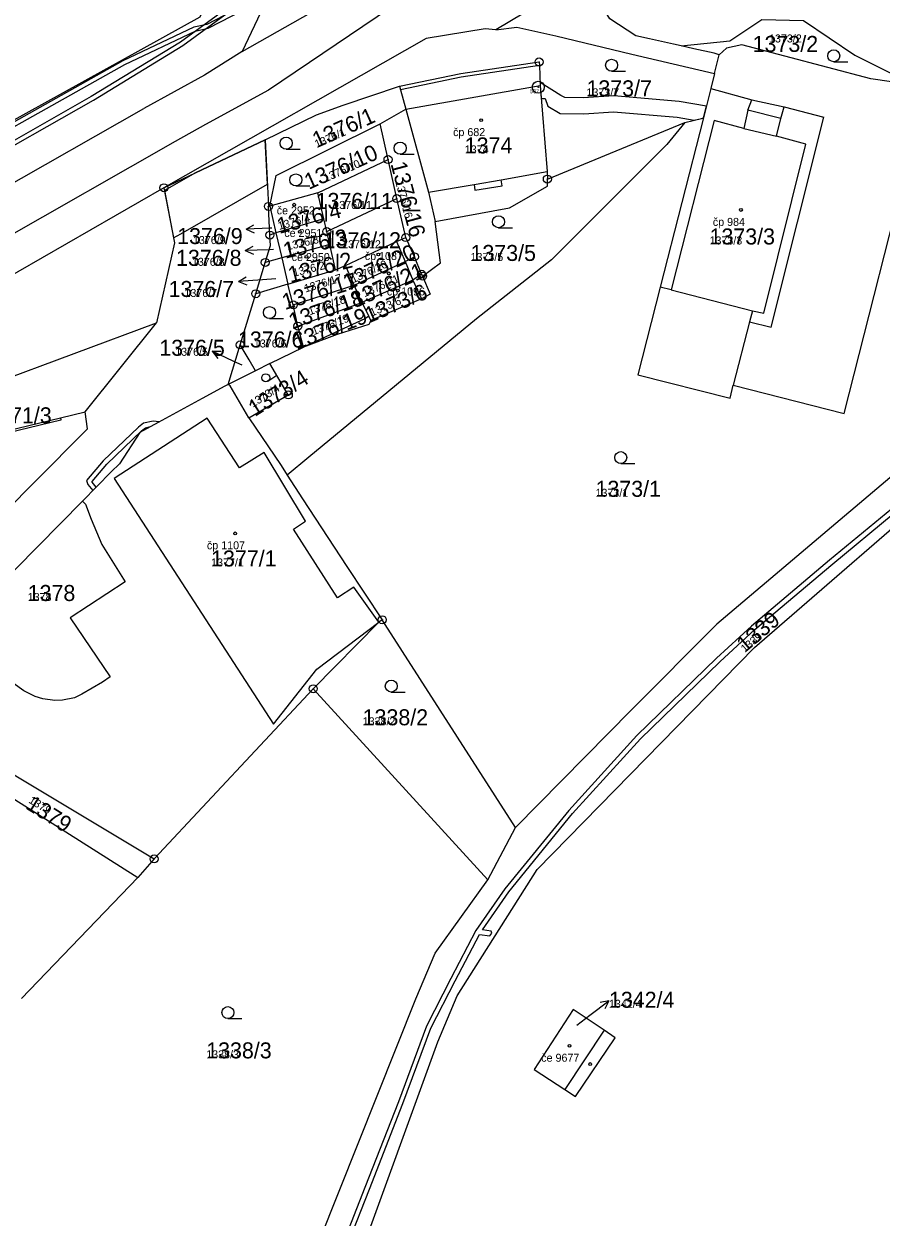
# Model space of a CAD drawing. Extents: x -763628 to -761565, y -976033 to -973833.
# Drawn here: x -762633.3 to -762526.1, y -975525.2 to -975376.1 of the extents above; entities that cross this region are included whole.
import ezdxf

# ---------------------------------------------------------------- set-up
doc = ezdxf.new("R2010")
doc.units = 0
for name, color, linetype in [('KN_cisla parcel 1000', 7, 'Continuous'), ('KN_cisla parcel 500', 7, 'Continuous'), ('KN_cisla parcel znacky', 7, 'Continuous'), ('KN_cisla popisna 500', 7, 'Continuous'), ('KN_hranice parcel', 7, 'Continuous'), ('KN_vecna bremena', 7, 'Continuous'), ('KN_vnitrni kresba parcel', 7, 'Continuous'), ('KN_znacky bodu BP', 7, 'Continuous'), ('KN_znacky budov', 7, 'Continuous'), ('KN_znacky kultur', 7, 'Continuous')]:
    doc.layers.add(name, color=color, linetype=linetype)

msp = doc.modelspace()

# ---------------------------------------------------------------- linework, layer by layer
at = {"layer": 'KN_cisla parcel znacky'}
for p, q in [((-762605.5, -975401.74), (-762604.52, -975401.2)), ((-762602.5, -975401.63), (-762605.5, -975401.74)), ((-762605.5, -975401.74), (-762604.48, -975402.2)), ((-762602.28, -975401.62), (-762602.5, -975401.63)), ((-762605.61, -975404.42), (-762604.63, -975403.88)), ((-762602.61, -975404.31), (-762605.61, -975404.42)), ((-762605.61, -975404.42), (-762604.59, -975404.88)), ((-762602.09, -975404.29), (-762602.61, -975404.31)), ((-762606.46, -975408.26), (-762605.5, -975407.69)), ((-762603.47, -975408.05), (-762606.46, -975408.26)), ((-762606.46, -975408.26), (-762605.43, -975408.69)), ((-762601.8, -975407.94), (-762603.47, -975408.05)), ((-762609.75, -975417), (-762608.63, -975416.97)), ((-762607.03, -975418.27), (-762609.75, -975417)), ((-762609.75, -975417), (-762609.05, -975417.88)), ((-762606, -975418.74), (-762607.03, -975418.27)), ((-762562.56, -975499.97), (-762560.16, -975498.16)), ((-762560.16, -975498.16), (-762561.26, -975498.37)), ((-762560.16, -975498.16), (-762560.66, -975499.17)), ((-762564.19, -975501.19), (-762562.56, -975499.97))]:
    msp.add_line(p, q, dxfattribs=at)
at = {"layer": 'KN_hranice parcel'}
for p, q in [((-762562.17, -975369.59), (-762574.29, -975376.81)), ((-762588.77, -975388.59), (-762585.55, -975386.74)), ((-762587.77, -975393.04), (-762588.77, -975388.59)), ((-762567.86, -975395.48), (-762550.66, -975388.43)), ((-762615.77, -975396.57), (-762603.11, -975390.58)), ((-762603.11, -975390.58), (-762602.71, -975398.89)), ((-762596.56, -975397.19), (-762587.77, -975393.04)), ((-762586.68, -975397.92), (-762587.77, -975393.04)), ((-762596.56, -975397.19), (-762602.55, -975398.85)), ((-762595.81, -975400.43), (-762596.56, -975397.19)), ((-762595.43, -975402.04), (-762586.68, -975397.92)), ((-762585.55, -975402.79), (-762586.68, -975397.92)), ((-762602.71, -975398.89), (-762602.55, -975398.85)), ((-762602.53, -975402.47), (-762602.71, -975398.89)), ((-762602.55, -975398.85), (-762601.77, -975402.18)), ((-762595.81, -975400.43), (-762601.77, -975402.18)), ((-762595.43, -975402.04), (-762595.81, -975400.43)), ((-762601.77, -975402.18), (-762602.53, -975402.47)), ((-762601.77, -975402.18), (-762601.04, -975405.32)), ((-762595.06, -975403.65), (-762595.43, -975402.04)), ((-762595.06, -975403.65), (-762601.04, -975405.32)), ((-762594.32, -975406.82), (-762595.06, -975403.65)), ((-762584.48, -975405.19), (-762585.55, -975402.79)), ((-762601.04, -975405.32), (-762603.11, -975405.9)), ((-762601.04, -975405.32), (-762600.28, -975408.59)), ((-762583.57, -975407.37), (-762584.48, -975405.19)), ((-762604.29, -975409.8), (-762603.11, -975405.9)), ((-762600.28, -975408.59), (-762594.32, -975406.82)), ((-762594.32, -975406.82), (-762593.09, -975406.28)), ((-762592.01, -975408.74), (-762593.09, -975406.28)), ((-762600.28, -975408.59), (-762604.29, -975409.8)), ((-762599.61, -975411.2), (-762600.28, -975408.59)), ((-762583.45, -975407.6), (-762583.57, -975407.37)), ((-762606.24, -975416.2), (-762604.29, -975409.8)), ((-762599.61, -975411.2), (-762592.01, -975408.74)), ((-762591.04, -975410.89), (-762592.01, -975408.74)), ((-762599.03, -975413.85), (-762599.61, -975411.2)), ((-762599.03, -975413.85), (-762591.04, -975410.89)), ((-762591.04, -975410.89), (-762590.18, -975412.6)), ((-762625.6, -975424.55), (-762616.71, -975413.43)), ((-762598.33, -975416.48), (-762599.03, -975413.85)), ((-762607.73, -975421.13), (-762606.24, -975416.2)), ((-762602.53, -975418.52), (-762598.33, -975416.48)), ((-762602.53, -975418.52), (-762604.32, -975419.42)), ((-762604.32, -975419.42), (-762607.73, -975421.13)), ((-762571.84, -975476.51), (-762588.5, -975450.55)), ((-762597.11, -975459.16), (-762617, -975480.43)), ((-762597.11, -975459.16), (-762575.28, -975483.04)), ((-762648.36, -975461.61), (-762617, -975480.43)), ((-762641.81, -975468.35), (-762619.03, -975482.74)), ((-762575.28, -975483.04), (-762571.84, -975476.51)), ((-762617, -975480.43), (-762619.03, -975482.74)), ((-762619.03, -975482.74), (-762633.56, -975497.85))]:
    msp.add_line(p, q, dxfattribs=at)
for points in [[(-762653.89, -975399.07), (-762651.79, -975397.59), (-762650.52, -975396.99), (-762650.11, -975396.7), (-762611.23, -975375.21), (-762608.1, -975368.37)], [(-762602.6, -975367.11), (-762602.17, -975369.19), (-762603.34, -975373.9), (-762606, -975379.52), (-762584.49, -975367.34)], [(-762551.14, -975378.85), (-762552.11, -975378.64), (-762555.11, -975377.95), (-762556.81, -975377.56), (-762560.06, -975375.47), (-762561.66, -975372.79), (-762562.17, -975369.59)], [(-762551.14, -975378.85), (-762545.05, -975378.22), (-762541.07, -975375.56), (-762535.85, -975375.67), (-762529.43, -975379.98), (-762523.03, -975383.19)], [(-762574.29, -975376.81), (-762575.64, -975376.69), (-762583.02, -975377.9), (-762615.77, -975396.57)], [(-762574.29, -975376.81), (-762571.66, -975376.51), (-762566.8, -975377.58), (-762557.32, -975379.89), (-762546.95, -975382.3), (-762547.41, -975384.17), (-762548.34, -975387.83)], [(-762523.03, -975383.19), (-762524.85, -975383.32), (-762527.44, -975382.96), (-762543.57, -975378.71), (-762545.45, -975379.13), (-762546.39, -975379.94), (-762547, -975379.75), (-762549.56, -975379.19), (-762551.14, -975378.85)], [(-762586.33, -975383.87), (-762578.68, -975382.29), (-762568.89, -975380.85), (-762568.82, -975381.3), (-762568.75, -975383.79), (-762567.9, -975394.52), (-762567.86, -975395.48)], [(-762603.11, -975390.58), (-762596.7, -975387.45), (-762593.37, -975386.23), (-762586.33, -975383.87)], [(-762586.33, -975383.87), (-762586.23, -975384.31), (-762585.55, -975386.74)], [(-762585.55, -975386.74), (-762582.73, -975397.11), (-762581.87, -975400.76)], [(-762548.34, -975387.83), (-762553.74, -975409), (-762556.54, -975419.92), (-762545.03, -975422.85), (-762544.62, -975421.24), (-762530.76, -975424.78), (-762521.98, -975390.19), (-762519.58, -975387.73), (-762516.33, -975387.03)], [(-762602.55, -975398.85), (-762601.73, -975395.03), (-762588.77, -975388.59)], [(-762550.66, -975388.43), (-762552.91, -975391.17), (-762567.34, -975405.56), (-762576.71, -975412.93), (-762597.66, -975430.23), (-762600.38, -975432.48)], [(-762550.66, -975388.43), (-762548.59, -975387.89), (-762548.34, -975387.83)], [(-762509.32, -975394.26), (-762513.48, -975399.93), (-762518.39, -975406.55), (-762520.35, -975428.94), (-762524.53, -975432.34), (-762546.66, -975451.09), (-762557.33, -975461.8), (-762571.84, -975476.51)], [(-762615.77, -975396.57), (-762676.65, -975431.55), (-762681.45, -975434.29)], [(-762615.77, -975396.57), (-762614.46, -975403.43), (-762616.71, -975413.43)], [(-762581.87, -975400.76), (-762572.59, -975399.07), (-762567.82, -975396.37), (-762567.86, -975395.48)], [(-762583.45, -975407.6), (-762581.21, -975405.96), (-762581.87, -975400.76)], [(-762603.11, -975405.9), (-762602.47, -975403.78), (-762602.53, -975402.47)], [(-762593.09, -975406.28), (-762586.7, -975403.28), (-762585.55, -975402.79)], [(-762592.01, -975408.74), (-762585.64, -975405.78), (-762584.48, -975405.19)], [(-762583.45, -975407.6), (-762582.49, -975409.87), (-762583.59, -975410.46), (-762589.91, -975413.14), (-762590.18, -975413.64), (-762594.14, -975414.9), (-762598.33, -975416.48)], [(-762583.57, -975407.37), (-762584.66, -975408.1), (-762591.04, -975410.89)], [(-762590.18, -975412.6), (-762590.59, -975412.91), (-762598.33, -975416.48)], [(-762677.47, -975439.41), (-762657.89, -975428.75), (-762616.71, -975413.43)], [(-762604.32, -975419.42), (-762605.12, -975418.05), (-762606.24, -975416.2)], [(-762605.15, -975425.32), (-762600.23, -975422.45), (-762602.53, -975418.52)], [(-762607.73, -975421.13), (-762608.17, -975421.37), (-762610.98, -975422.9), (-762618.79, -975427.14), (-762621.34, -975431.04), (-762622.37, -975432.08), (-762625.97, -975435.73)], [(-762605.15, -975425.32), (-762607.48, -975421.33), (-762607.73, -975421.13)], [(-762647.01, -975430.86), (-762643.7, -975429.44), (-762637.88, -975427.6), (-762636.82, -975427.27), (-762628.72, -975425.32), (-762625.6, -975424.55)], [(-762644.64, -975446.91), (-762641.94, -975443.41), (-762632.08, -975433.48), (-762625.32, -975426.69), (-762625.6, -975424.55)], [(-762605.15, -975425.32), (-762601.14, -975431.27), (-762600.38, -975432.48)], [(-762603.69, -975537.75), (-762594.67, -975537.59), (-762591.58, -975530.91), (-762581.53, -975503.27), (-762579.12, -975497.53), (-762569.14, -975481.75), (-762541.97, -975454.01), (-762516.09, -975431.59)], [(-762600.38, -975432.48), (-762598.47, -975435.44), (-762592.93, -975443.9), (-762588.5, -975450.55)], [(-762625.97, -975435.73), (-762625.57, -975436.1), (-762624.85, -975437.96), (-762623.54, -975441.15), (-762620.63, -975445.79), (-762627.48, -975450.32), (-762622.48, -975457.66), (-762623.46, -975458.36), (-762626.04, -975459.86), (-762626.96, -975460.29), (-762628.44, -975460.58), (-762629.42, -975460.62), (-762630.9, -975460.43), (-762631.88, -975460.12), (-762633.28, -975459.44), (-762641.34, -975453.69), (-762641.54, -975452.77)], [(-762625.97, -975435.73), (-762637.11, -975447.03), (-762641.54, -975452.77)], [(-762588.5, -975450.55), (-762588.92, -975450.83), (-762597.11, -975459.16)], [(-762603.69, -975537.75), (-762599.29, -975534.6), (-762596.32, -975528.12), (-762584.31, -975497.9), (-762581.87, -975492.19), (-762575.28, -975483.04)], [(-762560.76, -975501.83), (-762564.62, -975499.24), (-762569.5, -975506.73), (-762565.66, -975509.24), (-762564.35, -975510.1), (-762559.38, -975502.79), (-762560.76, -975501.83)]]:
    msp.add_lwpolyline(points, dxfattribs=at)
at = {"layer": 'KN_vecna bremena'}
for points in [[(-762604.34, -975371.5), (-762613.69, -975378.37), (-762624.85, -975385.18), (-762640.35, -975394)], [(-762640.15, -975394.46), (-762624.59, -975385.62), (-762613.41, -975378.79), (-762603.98, -975371.86)], [(-762606.1, -975373.93), (-762610.42, -975376.16), (-762612.02, -975376.5), (-762620.89, -975380.71), (-762647.71, -975395.74)], [(-762647.41, -975396.14), (-762620.67, -975381.15), (-762611.86, -975376.98), (-762610.26, -975376.64), (-762605.78, -975374.33)], [(-762524.79, -975436.67), (-762532.58, -975443.08), (-762542.34, -975451.33), (-762546.73, -975455.34), (-762556.67, -975464.99), (-762565.17, -975474.37), (-762573.17, -975484.17), (-762576.78, -975489.39), (-762579.93, -975495.36), (-762582.98, -975501.34), (-762586.47, -975510.78), (-762590.66, -975521.47), (-762593.42, -975528.52), (-762596.37, -975534.3), (-762598.3, -975537.65), (-762600.24, -975541.04), (-762603.97, -975547.82), (-762608.75, -975555.68), (-762619.06, -975573.23), (-762625.35, -975583.56), (-762626.32, -975585.94), (-762631.34, -975593.42), (-762637.78, -975603.94)], [(-762592.71, -975528.34), (-762590.1, -975521.69), (-762585.91, -975511), (-762582.43, -975501.58), (-762579.39, -975495.64), (-762576.35, -975489.88), (-762575.03, -975490.03), (-762574.8, -975489.71), (-762574.86, -975489.44), (-762575.98, -975489.3), (-762572.69, -975484.53), (-762564.71, -975474.77), (-762556.23, -975465.41), (-762546.31, -975455.78), (-762541.94, -975451.78), (-762532.2, -975443.54), (-762524.64, -975437.32)]]:
    msp.add_lwpolyline(points, dxfattribs=at)
for points in [[(-762551.37, -975385.78), (-762559.57, -975385.08), (-762563.35, -975385.33), (-762565.69, -975385.3), (-762566.17, -975385.02), (-762568.76, -975383.42), (-762568.75, -975383.79), (-762568.62, -975385.42), (-762568.14, -975385.43), (-762567.81, -975386.38), (-762566.25, -975387.3), (-762563.29, -975387.33), (-762559.59, -975387.08), (-762551.63, -975387.76), (-762549.5, -975388.13), (-762548.59, -975387.89), (-762548.34, -975387.83), (-762547.97, -975386.36)], [(-762615.71, -975396.91), (-762614.57, -975402.83), (-762613.65, -975402.31), (-762602.84, -975396.13), (-762603.11, -975390.58), (-762611.84, -975394.71)], [(-762624.66, -975434.41), (-762624.24, -975433.98), (-762624.73, -975433.36), (-762624.76, -975433.28), (-762622.91, -975431.12), (-762618.59, -975426.93), (-762618.06, -975426.55), (-762617.44, -975426.41), (-762616.37, -975425.82), (-762617.11, -975425.72), (-762618.32, -975425.99), (-762618.97, -975426.47), (-762623.35, -975430.7), (-762625.44, -975433.16), (-762625.27, -975433.66)]]:
    msp.add_lwpolyline(points, close=True, dxfattribs=at)
at = {"layer": 'KN_vnitrni kresba parcel'}
for p, q in [((-762585.79, -975372.9), (-762602.69, -975384.39)), ((-762606, -975379.52), (-762610.69, -975382.51)), ((-762546.95, -975382.3), (-762546.39, -975379.94)), ((-762568.82, -975381.3), (-762578.61, -975382.74)), ((-762610.69, -975382.51), (-762618.3, -975386.66)), ((-762578.61, -975382.74), (-762586.23, -975384.31)), ((-762602.69, -975384.39), (-762610.57, -975388.65)), ((-762585.55, -975386.74), (-762568.75, -975383.79)), ((-762547.41, -975384.17), (-762542.32, -975385.59)), ((-762542.81, -975386.87), (-762542.32, -975385.59)), ((-762542.32, -975385.59), (-762538.28, -975386.47)), ((-762715.69, -975442.16), (-762618.3, -975386.66)), ((-762542.81, -975386.87), (-762543.32, -975389.15)), ((-762538.67, -975387.91), (-762542.81, -975386.87)), ((-762539.9, -975413.98), (-762533.3, -975387.75)), ((-762538.67, -975387.91), (-762538.28, -975386.47)), ((-762538.28, -975386.47), (-762533.3, -975387.75)), ((-762610.57, -975388.65), (-762614.37, -975390.77)), ((-762547.02, -975388.15), (-762552.37, -975409.32)), ((-762543.32, -975389.15), (-762547.02, -975388.15)), ((-762543.32, -975389.15), (-762539.21, -975390.11)), ((-762539.21, -975390.11), (-762538.67, -975387.91)), ((-762614.37, -975390.77), (-762712.05, -975446.42)), ((-762535.54, -975391.1), (-762539.21, -975390.11)), ((-762540.8, -975412.25), (-762535.54, -975391.1)), ((-762573.62, -975395.59), (-762567.9, -975394.52)), ((-762582.73, -975397.11), (-762577.02, -975396.16)), ((-762577.02, -975396.16), (-762573.62, -975395.59)), ((-762577.02, -975396.16), (-762576.9, -975396.88)), ((-762576.9, -975396.88), (-762573.5, -975396.31)), ((-762573.5, -975396.31), (-762573.62, -975395.59)), ((-762586.7, -975403.28), (-762585.64, -975405.78)), ((-762585.64, -975405.78), (-762584.66, -975408.1)), ((-762584.66, -975408.1), (-762583.59, -975410.46)), ((-762552.37, -975409.32), (-762553.74, -975409)), ((-762552.37, -975409.32), (-762542.24, -975411.94)), ((-762589.91, -975413.14), (-762590.18, -975412.6)), ((-762542.24, -975411.94), (-762542.59, -975413.3)), ((-762542.24, -975411.94), (-762540.8, -975412.25)), ((-762542.59, -975413.3), (-762544.62, -975421.24)), ((-762542.59, -975413.3), (-762539.9, -975413.98)), ((-762628.65, -975425.61), (-762636.75, -975427.56)), ((-762628.72, -975425.32), (-762628.65, -975425.61)), ((-762560.76, -975501.83), (-762565.66, -975509.24))]:
    msp.add_line(p, q, dxfattribs=at)
for points in [[(-762588.92, -975450.83), (-762592.05, -975446.46), (-762594.09, -975447.82), (-762599.6, -975439.22), (-762598.07, -975438.23), (-762603.24, -975429.64), (-762606.33, -975431.58), (-762610.37, -975425.37), (-762621.99, -975432.88)], [(-762621.99, -975432.88), (-762602.1, -975463.61), (-762596.67, -975456.72), (-762588.92, -975450.83)]]:
    msp.add_lwpolyline(points, dxfattribs=at)
at = {"layer": 'KN_znacky bodu BP'}
for centre, radius in [((-762568.89, -975380.85), 0.5), ((-762568.89, -975380.85), 0.0303), ((-762568.99, -975384), 0.75), ((-762568.99, -975384), 0.03), ((-762587.77, -975393.04), 0.5), ((-762587.77, -975393.04), 0.0303), ((-762567.86, -975395.48), 0.5), ((-762615.77, -975396.57), 0.5), ((-762615.77, -975396.57), 0.0303), ((-762567.86, -975395.48), 0.0303), ((-762586.68, -975397.92), 0.5), ((-762586.68, -975397.92), 0.0303), ((-762602.71, -975398.89), 0.5), ((-762602.71, -975398.89), 0.0303), ((-762602.53, -975402.47), 0.5), ((-762602.53, -975402.47), 0.0303), ((-762595.43, -975402.04), 0.5), ((-762595.43, -975402.04), 0.0303), ((-762585.55, -975402.79), 0.5), ((-762585.55, -975402.79), 0.0303), ((-762603.11, -975405.9), 0.5), ((-762584.48, -975405.19), 0.5), ((-762584.48, -975405.19), 0.0303), ((-762603.11, -975405.9), 0.0303), ((-762583.57, -975407.37), 0.5), ((-762583.45, -975407.6), 0.5), ((-762583.57, -975407.37), 0.0303), ((-762583.45, -975407.6), 0.0303), ((-762604.29, -975409.8), 0.5), ((-762604.29, -975409.8), 0.0303), ((-762599.61, -975411.2), 0.5), ((-762599.61, -975411.2), 0.0303), ((-762599.03, -975413.85), 0.5), ((-762599.03, -975413.85), 0.0303), ((-762606.24, -975416.2), 0.5), ((-762606.24, -975416.2), 0.0303), ((-762600.23, -975422.45), 0.5), ((-762600.23, -975422.45), 0.0303), ((-762588.5, -975450.55), 0.5), ((-762588.5, -975450.55), 0.0303), ((-762597.11, -975459.16), 0.5), ((-762597.11, -975459.16), 0.0303), ((-762617, -975480.43), 0.5), ((-762617, -975480.43), 0.0303)]:
    msp.add_circle(centre, radius, dxfattribs=at)
at = {"layer": 'KN_znacky budov'}
for centre in [(-762576.12, -975388.12), (-762599.49, -975398.68), (-762543.66, -975399.34), (-762598.78, -975402.06), (-762597.97, -975405.19), (-762588.98, -975404.91), (-762587.66, -975407.26), (-762586.54, -975409.4), (-762606.88, -975439.75), (-762565.1, -975503.78), (-762562.52, -975506.06)]:
    msp.add_circle(centre, 0.175, dxfattribs=at)
at = {"layer": 'KN_znacky kultur'}
for p, q in [((-762532.07, -975380.82), (-762530.32, -975380.82)), ((-762559.83, -975382), (-762558.08, -975382)), ((-762600.5, -975391.74), (-762598.75, -975391.74)), ((-762586.25, -975392.37), (-762584.5, -975392.37)), ((-762599.29, -975396.33), (-762597.54, -975396.33)), ((-762573.96, -975401.56), (-762572.21, -975401.56)), ((-762602.58, -975412.91), (-762600.83, -975412.91)), ((-762602.77, -975420.73), (-762601.79, -975420.07)), ((-762558.69, -975431.03), (-762556.94, -975431.03)), ((-762587.36, -975459.58), (-762585.61, -975459.58)), ((-762607.78, -975500.38), (-762606.03, -975500.38))]:
    msp.add_line(p, q, dxfattribs=at)
for centre, radius in [((-762532.07, -975380.07), 0.75), ((-762559.83, -975381.25), 0.75), ((-762600.5, -975390.99), 0.75), ((-762586.25, -975391.62), 0.75), ((-762599.29, -975395.58), 0.75), ((-762573.96, -975400.81), 0.75), ((-762602.58, -975412.16), 0.75), ((-762603.05, -975420.31), 0.502), ((-762558.69, -975430.28), 0.75), ((-762587.36, -975458.83), 0.75), ((-762607.78, -975499.63), 0.75)]:
    msp.add_circle(centre, radius, dxfattribs=at)

# ---------------------------------------------------------------- texts
at = {"layer": 'KN_cisla parcel 1000'}
for s, p in [('1373/2', (-762542.2, -975379.59)), ('1373/7', (-762562.97, -975385.14)), ('1374', (-762578.18, -975392.27)), ('1376/11', (-762596.82, -975399.21)), ('1376/9', (-762614.12, -975403.6)), ('1376/12', (-762595.82, -975404.12)), ('1373/3', (-762547.59, -975403.65)), ('1376/8', (-762614.26, -975406.32)), ('1373/5', (-762577.46, -975405.71)), ('1376/7', (-762615.19, -975410.21)), ('1376/6', (-762606.52, -975416.52)), ('1376/5', (-762616.35, -975417.56)), ('1471/3', (-762637.98, -975426)), ('1373/1', (-762561.84, -975435.18)), ('1377/1', (-762609.88, -975443.88)), ('1378', (-762632.8, -975448.2)), ('1338/2', (-762590.94, -975463.73)), ('1342/4', (-762560.16, -975499.03)), ('1338/3', (-762610.49, -975505.35))]:
    msp.add_text(s, height=2, dxfattribs=at).set_placement(p)
for s, rotation, p in [('1376/1', 24, (-762596.67, -975391.62)), ('1376/10', 24, (-762597.67, -975396.83)), ('1376/16', 285, (-762587.47, -975393.57)), ('1376/4', 15, (-762601.35, -975402.34)), ('1376/3', 13, (-762600.62, -975405.43)), ('1376/20', 25, (-762592.8, -975409.42)), ('1376/2', 14, (-762599.98, -975408.45)), ('1376/17', 17, (-762600.65, -975411.85)), ('1376/21', 24, (-762591.83, -975411.59)), ('1373/6', 23, (-762590.17, -975413.52)), ('1376/18', 19, (-762599.77, -975414.28)), ('1376/19', 21, (-762599.19, -975416.82)), ('1373/4', 32, (-762604.42, -975425.22)), ('1339', 40, (-762543.17, -975454.7)), ('1379', 328, (-762633.17, -975474.07))]:
    msp.add_text(s, height=2, rotation=rotation, dxfattribs=at).set_placement(p)
at = {"layer": 'KN_cisla parcel 500'}
for s, p in [('1373/2', (-762540.16, -975378.41)), ('1373/7', (-762562.97, -975385.14)), ('1374', (-762578.18, -975392.27)), ('1376/11', (-762594.61, -975399.21)), ('1376/9', (-762612.15, -975403.6)), ('1373/3', (-762547.59, -975403.65)), ('1376/12', (-762593.5, -975404.12)), ('1376/8', (-762612.28, -975406.32)), ('1373/5', (-762577.46, -975405.71)), ('1376/7', (-762613.21, -975410.21)), ('1376/6', (-762604.54, -975416.52)), ('1376/5', (-762614.36, -975417.56)), ('1373/1', (-762561.84, -975435.18)), ('1377/1', (-762609.88, -975443.88)), ('1378', (-762632.8, -975448.2)), ('1338/2', (-762590.94, -975463.73)), ('1342/4', (-762560.16, -975499.03)), ('1338/3', (-762610.49, -975505.35))]:
    msp.add_text(s, height=1, dxfattribs=at).set_placement(p)
for s, rotation, p in [('1376/1', 24, (-762596.67, -975391.62)), ('1376/10', 24, (-762595.55, -975395.88)), ('1376/16', 285, (-762586.87, -975395.81)), ('1376/4', 15, (-762601.37, -975401.84)), ('1376/3', 13, (-762600.33, -975404.38)), ('1376/20', 25, (-762592.13, -975408.5)), ('1376/2', 14, (-762599.53, -975407.69)), ('1376/17', 17, (-762598.07, -975409.66)), ('1376/21', 24, (-762590.7, -975410.25)), ('1376/18', 19, (-762597.54, -975412.5)), ('1373/6', 23, (-762589.78, -975412.66)), ('1376/19', 21, (-762597.05, -975414.99)), ('1373/4', 32, (-762604.66, -975424.05)), ('1339', 40, (-762543.17, -975454.7)), ('1379', 328, (-762632.77, -975473.34))]:
    msp.add_text(s, height=1, rotation=rotation, dxfattribs=at).set_placement(p)
at = {"layer": 'KN_cisla popisna 500'}
for s, p in [('čp 682', (-762579.64, -975390.11)), ('če 2952', (-762601.68, -975399.89)), ('čp 984', (-762547.18, -975401.33)), ('če 2951', (-762600.73, -975402.71)), ('če 2950', (-762599.81, -975405.72)), ('čp 1087', (-762590.67, -975405.59)), ('čp 1096', (-762587.91, -975410.02)), ('čp 1107', (-762610.4, -975441.74)), ('če 9677', (-762568.62, -975505.77))]:
    msp.add_text(s, height=1, dxfattribs=at).set_placement(p)
at = {"layer": 'KN_znacky bodu BP'}
msp.add_text('507', height=0.5, dxfattribs=at).set_placement((-762570.04, -975384.75))

doc.saveas('drawing.dxf')
